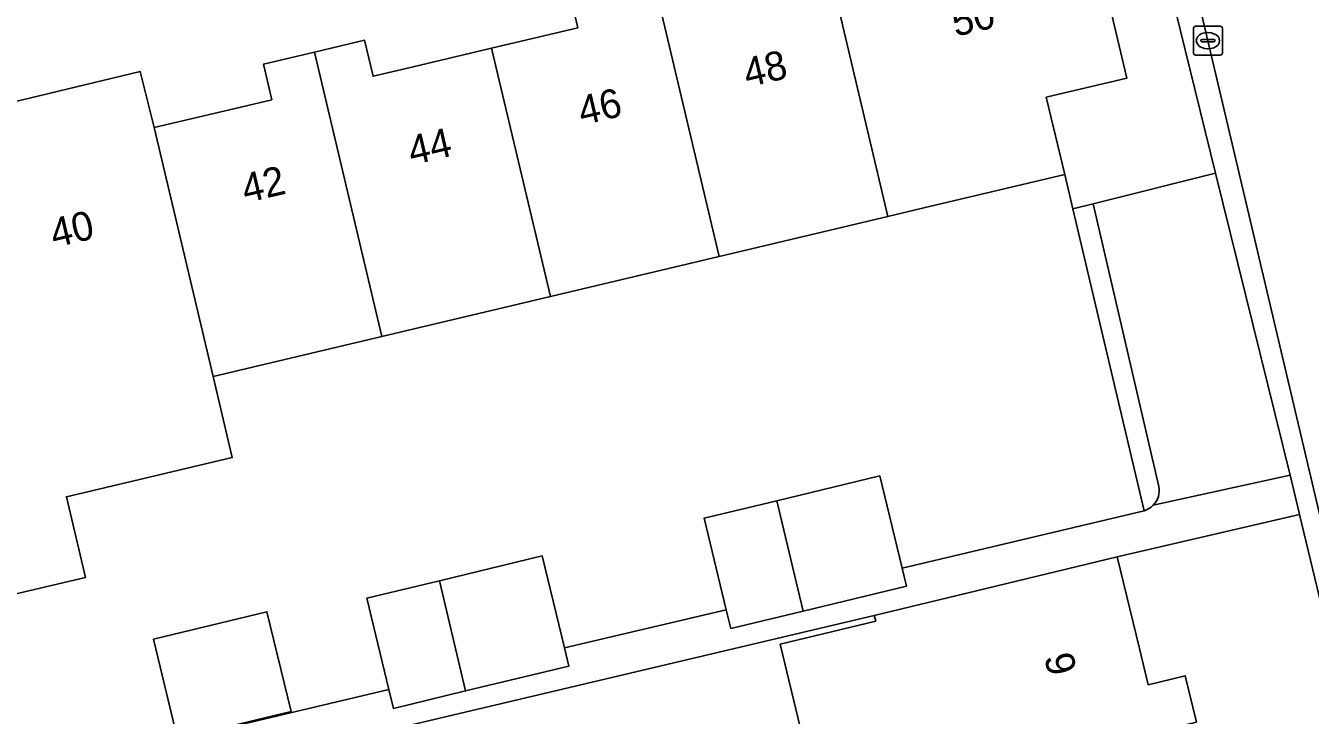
# Model space of a CAD drawing. Extents: x 158455 to 159797, y 387218 to 388672.
# Drawn here: x 159208.12 to 159252.49, y 388378.68 to 388402.51 of the extents above; entities that cross this region are included whole.
import ezdxf

# ---------------------------------------------------------------- set-up
doc = ezdxf.new("R2010")
doc.units = 0
for name, color, linetype in [('IMGEO_Erf', 7, 'Continuous'), ('IMGEO_Kolk', 7, 'Continuous'), ('IMGEO_Muur', 7, 'Continuous'), ('IMGEO_Pand', 7, 'Continuous'), ('IMGEO_Pand_nummerreeks', 7, 'Continuous'), ('IMGEO_Parkeervlak_open', 7, 'Continuous'), ('IMGEO_Rijbaan_lokaal_open', 7, 'Continuous'), ('IMGEO_Voetpad_open', 7, 'Continuous')]:
    doc.layers.add(name, color=color, linetype=linetype)

msp = doc.modelspace()

# ---------------------------------------------------------------- linework, layer by layer
at = {"layer": 'IMGEO_Erf'}
for points in [[(159208.719, 388376.736), (159220.66, 388379.565), (159219.897, 388382.72), (159222.412, 388383.328), (159225.964, 388384.187), (159226.734, 388381.003), (159232.318, 388382.325), (159231.554, 388385.484), (159234.069, 388386.092), (159237.621, 388386.951), (159238.392, 388383.763), (159246.75, 388385.741), (159244.288, 388396.18), (159244.996, 388396.357), (159249.225, 388397.414), (159245.201, 388413.765), (159243.448, 388414.386), (159236.618, 388412.724), (159207.701, 388405.687)], [(159206.082, 388399.481), (159212.071, 388400.93), (159212.552, 388398.987), (159215.545, 388399.697), (159216.618, 388399.951), (159216.328, 388401.174), (159218.091, 388401.592), (159219.825, 388402.003), (159220.119, 388400.761), (159221.262, 388401.032), (159224.213, 388401.732), (159227.192, 388402.438), (159225.47, 388409.715)], [(159244.465, 388407.853), (159246.162, 388400.696), (159243.375, 388400.035), (159244.009, 388397.363), (159239.144, 388396.209), (159237.901, 388395.914), (159232.072, 388394.532), (159226.244, 388393.15), (159220.415, 388391.768), (159214.588, 388390.387), (159215.25, 388387.585), (159209.526, 388386.23), (159210.185, 388383.442), (159207.292, 388382.758)], [(159252.881, 388382.464), (159252.121, 388385.619), (159245.825, 388384.154), (159246.59, 388380.987), (159246.894, 388379.731), (159248.174, 388380.04), (159248.561, 388378.439)]]:
    msp.add_lwpolyline(points, dxfattribs=at)
for points in [[(159212.532, 388381.305), (159216.45, 388382.252), (159217.282, 388378.81), (159213.365, 388377.862)], [(159240.294, 388370.283), (159238.888, 388376.103), (159235.589, 388375.306), (159234.182, 388381.131), (159237.481, 388381.927), (159237.433, 388382.127), (159218.674, 388377.686), (159224.266, 388354.091), (159227.137, 388354.796), (159230.007, 388355.501), (159232.878, 388356.206), (159235.748, 388356.911), (159236.696, 388357.144), (159235.303, 388362.916), (159238.197, 388363.615), (159241.7, 388364.46), (159241.673, 388364.573)]]:
    msp.add_lwpolyline(points, close=True, dxfattribs=at)
at = {"layer": 'IMGEO_Kolk'}
for p, q in [((159248.457, 388401.565), (159248.457, 388402.417)), ((159248.532, 388402.491), (159249.384, 388402.491)), ((159249.458, 388402.417), (159249.458, 388401.565)), ((159248.716, 388401.985), (159248.716, 388401.997)), ((159248.759, 388402.034), (159249.157, 388402.034)), ((159248.945, 388402.271), (159248.97, 388402.271)), ((159249.2, 388401.997), (159249.2, 388401.985)), ((159249.154, 388401.948), (159248.756, 388401.948)), ((159248.968, 388401.711), (159248.943, 388401.711)), ((159249.384, 388401.491), (159248.532, 388401.491))]:
    msp.add_line(p, q, dxfattribs=at)
for points in [[(159248.457, 388401.565), (159248.457, 388402.417)], [(159248.532, 388402.491), (159249.384, 388402.491)], [(159249.458, 388402.417), (159249.458, 388401.565)], [(159249.384, 388401.491), (159248.532, 388401.491)]]:
    msp.add_lwpolyline(points, dxfattribs=at)
for centre, radius, start, end in [((159248.534, 388402.415), 0.0765, 91.552, 178.448), ((159248.534, 388402.415), 0.0765, 91.552, 178.448), ((159249.382, 388402.415), 0.0765, 1.552, 88.448), ((159249.382, 388402.415), 0.0765, 1.552, 88.448), ((159248.756, 388401.994), 0.0403, 85.8775, 175.7526), ((159248.753, 388401.984), 0.0366, 178.938, 274.7102), ((159249.157, 388401.991), 0.043, 264.8664, 352.4533), ((159249.161, 388401.996), 0.0386, 1.7309, 96.639), ((159248.534, 388401.567), 0.0765, 181.552, 268.448), ((159248.534, 388401.567), 0.0765, 181.552, 268.448), ((159249.382, 388401.567), 0.0765, 271.552, 358.448), ((159249.382, 388401.567), 0.0765, 271.552, 358.448)]:
    msp.add_arc(centre, radius, start, end, dxfattribs=at)
for centre, major_axis, ratio, start_param, end_param in [((159248.944, 388401.991), (-0.387, 0.002), 0.722429, 4.712389, 7.853982), ((159248.969, 388401.991), (-0.39, 0.002), 0.717154, 1.570796, 4.712389)]:
    msp.add_ellipse(centre, major_axis=major_axis, ratio=ratio, start_param=start_param, end_param=end_param, dxfattribs=at)
at = {"layer": 'IMGEO_Muur'}
for points in [[(159244.009, 388397.363), (159244.288, 388396.18)], [(159244.288, 388396.18), (159246.75, 388385.741)]]:
    msp.add_lwpolyline(points, dxfattribs=at)
at = {"layer": 'IMGEO_Pand'}
for points in [[(159232.072, 388394.532), (159237.901, 388395.914), (159235.881, 388404.45), (159233.141, 388403.801), (159231.407, 388411.12), (159228.545, 388410.443), (159228.319, 388410.39)], [(159232.072, 388394.532), (159228.319, 388410.39), (159225.47, 388409.715), (159227.192, 388402.438), (159224.213, 388401.732), (159226.244, 388393.15)], [(159235.881, 388404.45), (159237.901, 388395.914), (159239.144, 388396.209), (159244.009, 388397.363), (159243.375, 388400.035), (159246.162, 388400.696), (159244.465, 388407.853), (159239.859, 388406.761), (159240.166, 388405.466)], [(159226.244, 388393.15), (159224.213, 388401.732), (159221.262, 388401.032), (159220.119, 388400.761), (159219.825, 388402.003), (159218.091, 388401.592), (159220.415, 388391.768)], [(159214.588, 388390.387), (159220.415, 388391.768), (159218.091, 388401.592), (159216.328, 388401.174), (159216.618, 388399.951), (159215.545, 388399.697), (159212.552, 388398.987)], [(159214.588, 388390.387), (159212.552, 388398.987), (159212.071, 388400.93), (159206.082, 388399.481), (159206.235, 388398.833), (159207.145, 388394.995), (159204.533, 388394.375), (159207.292, 388382.758), (159210.185, 388383.442), (159209.526, 388386.23), (159215.25, 388387.585)], [(159237.621, 388386.951), (159234.069, 388386.092), (159234.972, 388382.28), (159238.542, 388383.143), (159238.392, 388383.763)], [(159234.069, 388386.092), (159231.554, 388385.484), (159232.318, 388382.325), (159232.475, 388381.676), (159234.972, 388382.28)], [(159225.964, 388384.187), (159222.412, 388383.328), (159223.313, 388379.516), (159226.885, 388380.379), (159226.734, 388381.003)], [(159246.59, 388380.987), (159245.825, 388384.154), (159240.965, 388382.98), (159237.433, 388382.127), (159237.481, 388381.927), (159234.182, 388381.131), (159235.589, 388375.306), (159238.888, 388376.103), (159248.561, 388378.439), (159248.174, 388380.04), (159246.894, 388379.731)], [(159222.412, 388383.328), (159219.897, 388382.72), (159220.66, 388379.565), (159220.818, 388378.912), (159223.313, 388379.516)], [(159212.532, 388381.305), (159213.365, 388377.862), (159217.282, 388378.81), (159216.45, 388382.252)]]:
    msp.add_lwpolyline(points, close=True, dxfattribs=at)
at = {"layer": 'IMGEO_Parkeervlak_open'}
for points in [[(159249.225, 388397.414), (159244.996, 388396.357), (159247.264, 388386.584)], [(159247.069, 388385.936), (159251.795, 388386.969), (159249.225, 388397.414)]]:
    msp.add_lwpolyline(points, dxfattribs=at)
msp.add_arc((159246.538, 388386.449), 0.739, 315.9923, 10.5119, dxfattribs=at)
at = {"layer": 'IMGEO_Rijbaan_lokaal_open'}
msp.add_lwpolyline([(159255.179, 388397.277), (159251.856, 388411.49), (159246.986, 388410.352), (159253.523, 388382.612), (159258.527, 388383.762)], close=True, dxfattribs=at)
at = {"layer": 'IMGEO_Voetpad_open'}
for points in [[(159240.267, 388434.82), (159243.369, 388421.445), (159245.201, 388413.765), (159249.225, 388397.414), (159251.795, 388386.969), (159252.108, 388385.674), (159252.121, 388385.619), (159252.881, 388382.464), (159253.523, 388382.612), (159246.986, 388410.352)], [(159244.996, 388396.357), (159244.288, 388396.18), (159246.75, 388385.741)], [(159247.264, 388386.584), (159244.996, 388396.357)], [(159218.674, 388377.686), (159237.433, 388382.127), (159240.965, 388382.98), (159245.825, 388384.154), (159252.121, 388385.619), (159252.108, 388385.674), (159251.795, 388386.969), (159247.069, 388385.936)], [(159246.75, 388385.741), (159238.392, 388383.763), (159238.542, 388383.143), (159234.972, 388382.28), (159232.475, 388381.676), (159232.318, 388382.325), (159226.734, 388381.003), (159226.885, 388380.379), (159223.313, 388379.516), (159220.818, 388378.912), (159220.66, 388379.565), (159208.719, 388376.736)]]:
    msp.add_lwpolyline(points, dxfattribs=at)
for centre, radius, start, end in [((159246.538, 388386.449), 0.739, 315.9923, 10.5119), ((159246.536, 388386.449), 0.74, 286.7989, 316.0747), ((159246.536, 388386.449), 0.74, 286.7989, 316.0747)]:
    msp.add_arc(centre, radius, start, end, dxfattribs=at)

# ---------------------------------------------------------------- texts
at = {"layer": 'IMGEO_Pand_nummerreeks'}
for s, rotation, p in [('50', 13.2043, (159240.233, 388402.123)), ('48', 13.2043, (159233.046, 388400.372)), ('46', 13.2043, (159227.334, 388399.061)), ('44', 13.2043, (159221.456, 388397.684)), ('42', 13.2043, (159215.71, 388396.373)), ('40', 13.2043, (159209.1, 388394.829)), ('9', 283.7508, (159243.293, 388380.699))]:
    msp.add_text(s, height=1, rotation=rotation, dxfattribs=at).set_placement(p)

doc.saveas('drawing.dxf')
